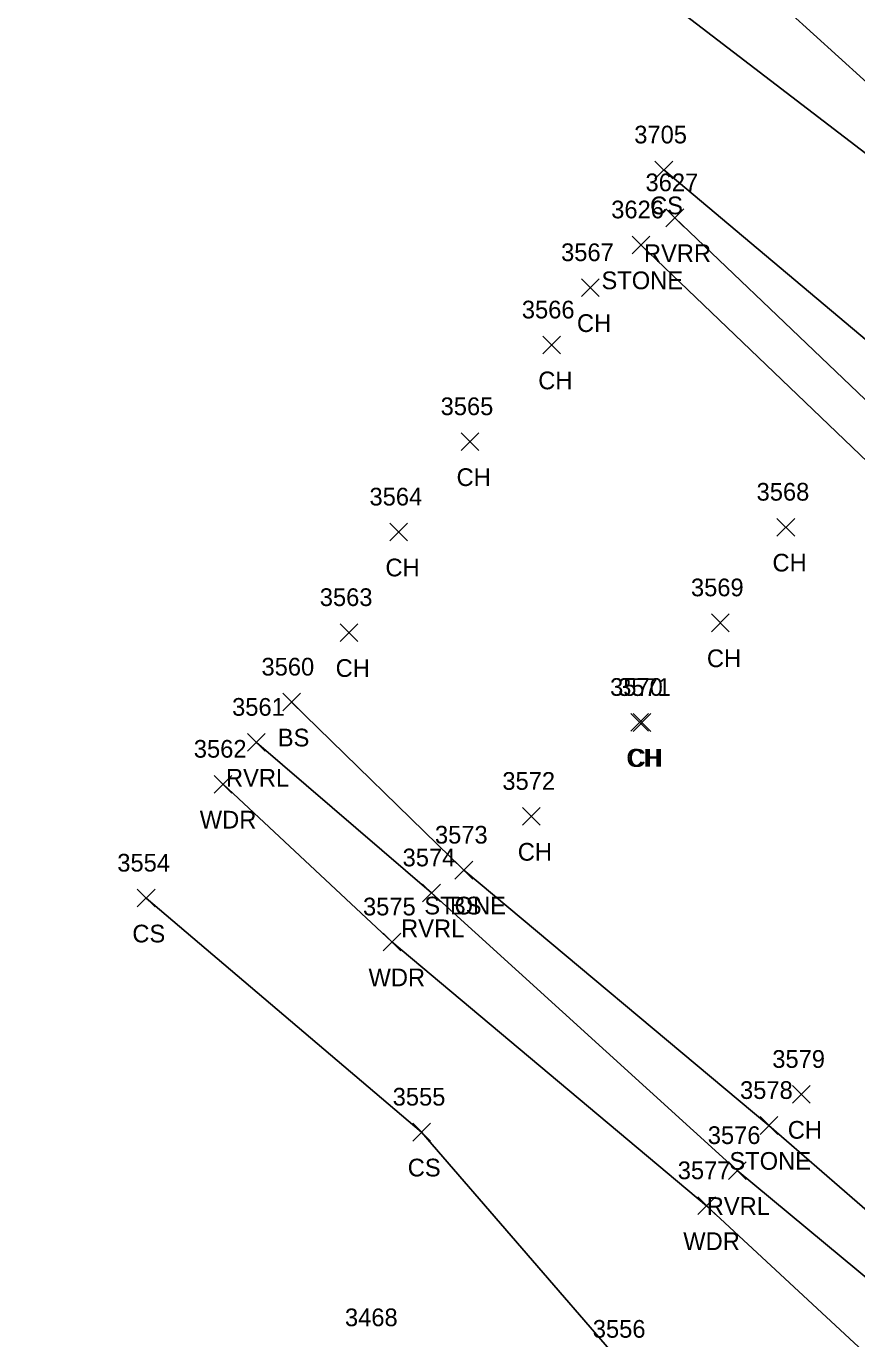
# Model space of a CAD drawing. Extents: x 1647574 to 1652703, y 212895 to 228670.
# Drawn here: x 1648450.4 to 1648544.2, y 227337.9 to 227486.1 of the extents above; entities that cross this region are included whole.
import ezdxf

# ---------------------------------------------------------------- set-up
doc = ezdxf.new("R2010")
doc.units = 0
for name, color, linetype in [('L_A', 7, 'Continuous'), ('L_I', 7, 'Continuous'), ('L_TIC', 7, 'Continuous'), ('LASF', 7, 'Continuous'), ('LAWA', 7, 'Continuous'), ('LAWE', 7, 'Continuous'), ('LELB', 7, 'Continuous')]:
    doc.layers.add(name, color=color, linetype=linetype)

msp = doc.modelspace()

# ---------------------------------------------------------------- linework, layer by layer
at = {"layer": 'L_TIC'}
for points in [[(1648521.38, 227468.84), (1648523.38, 227470.84)], [(1648523.38, 227468.84), (1648521.38, 227470.84)], [(1648522.62, 227463.44), (1648524.62, 227465.44)], [(1648524.62, 227463.44), (1648522.62, 227465.44)], [(1648518.8, 227460.38), (1648520.8, 227462.38)], [(1648520.8, 227460.38), (1648518.8, 227462.38)], [(1648513.08, 227455.55), (1648515.08, 227457.55)], [(1648515.08, 227455.55), (1648513.08, 227457.55)], [(1648508.71, 227449.08), (1648510.71, 227451.08)], [(1648510.71, 227449.08), (1648508.71, 227451.08)], [(1648499.49, 227438.16), (1648501.49, 227440.16)], [(1648501.49, 227438.16), (1648499.49, 227440.16)], [(1648491.46, 227427.96), (1648493.46, 227429.96)], [(1648493.46, 227427.96), (1648491.46, 227429.96)], [(1648535.15, 227428.51), (1648537.15, 227430.51)], [(1648537.15, 227428.51), (1648535.15, 227430.51)], [(1648527.75, 227417.71), (1648529.75, 227419.71)], [(1648529.75, 227417.71), (1648527.75, 227419.71)], [(1648485.85, 227416.61), (1648487.85, 227418.61)], [(1648487.85, 227416.61), (1648485.85, 227418.61)], [(1648479.36, 227408.76), (1648481.36, 227410.76)], [(1648481.36, 227408.76), (1648479.36, 227410.76)], [(1648518.65, 227406.47), (1648520.65, 227408.47)], [(1648520.65, 227406.47), (1648518.65, 227408.47)], [(1648518.91, 227406.46), (1648520.91, 227408.46)], [(1648520.91, 227406.46), (1648518.91, 227408.46)], [(1648475.38, 227404.22), (1648477.38, 227406.22)], [(1648477.38, 227404.22), (1648475.38, 227406.22)], [(1648471.62, 227399.49), (1648473.62, 227401.49)], [(1648473.62, 227399.49), (1648471.62, 227401.49)], [(1648506.41, 227395.86), (1648508.41, 227397.86)], [(1648508.41, 227395.86), (1648506.41, 227397.86)], [(1648498.8, 227389.79), (1648500.8, 227391.79)], [(1648500.8, 227389.79), (1648498.8, 227391.79)], [(1648498.8, 227389.79), (1648500.8, 227391.79)], [(1648500.8, 227389.79), (1648498.8, 227391.79)], [(1648462.94, 227386.63), (1648464.94, 227388.63)], [(1648464.94, 227386.63), (1648462.94, 227388.63)], [(1648495.15, 227387.22), (1648497.15, 227389.22)], [(1648497.15, 227387.22), (1648495.15, 227389.22)], [(1648490.68, 227381.68), (1648492.68, 227383.68)], [(1648492.68, 227381.68), (1648490.68, 227383.68)], [(1648536.89, 227364.47), (1648538.89, 227366.47)], [(1648538.89, 227364.47), (1648536.89, 227366.47)], [(1648533.24, 227360.96), (1648535.24, 227362.96)], [(1648535.24, 227360.96), (1648533.24, 227362.96)], [(1648494.03, 227360.21), (1648496.03, 227362.21)], [(1648496.03, 227360.21), (1648494.03, 227362.21)], [(1648529.66, 227355.87), (1648531.66, 227357.87)], [(1648531.66, 227355.87), (1648529.66, 227357.87)], [(1648526.21, 227351.9), (1648528.21, 227353.9)], [(1648528.21, 227351.9), (1648526.21, 227353.9)]]:
    msp.add_lwpolyline(points, dxfattribs=at)
at = {"layer": 'LASF'}
for points in [[(1648422.89, 227594.11), (1648456.08, 227562.17), (1648488.41, 227529.59), (1648513.55, 227495.96), (1648551.12, 227467.13), (1648579.84, 227434.89), (1648625.91, 227392.57)], [(1648519.8, 227461.38), (1648554.26, 227428.39), (1648572.41, 227406.15), (1648586.34, 227387.67), (1648613.3, 227363.78), (1648642.55, 227344.42), (1648670.5, 227328.87), (1648696.33, 227320.92)], [(1648499.8, 227390.79), (1648534.24, 227361.96), (1648564.14, 227336), (1648594.15, 227310.22), (1648628.6, 227293.4), (1648654.27, 227279.63), (1648686.16, 227265.62), (1648717.14, 227256.76), (1648740.63, 227248.95), (1648765.89, 227244.08), (1648814.22, 227231.85), (1648833.28, 227225.74), (1648856.55, 227221.69), (1648882.06, 227215.37), (1648909.35, 227210.97), (1648936.5, 227203.8), (1648961.57, 227198.17), (1648983.3, 227192.86), (1648997.71, 227192.89), (1649002, 227200.33)]]:
    msp.add_lwpolyline(points, dxfattribs=at)
at = {"layer": 'LAWA'}
for points in [[(1648247.84, 227762.38), (1648284.5, 227726.84), (1648316.68, 227694.71), (1648350.08, 227663.85), (1648386.47, 227629.65), (1648423.97, 227595.7), (1648457.51, 227562.98), (1648490.36, 227530.59), (1648519.53, 227503.11), (1648553.39, 227472.36), (1648585.36, 227442.98), (1648630.58, 227404.19)], [(1648472.62, 227400.49), (1648491.68, 227382.68), (1648527.21, 227352.9), (1648563.11, 227319.6)]]:
    msp.add_lwpolyline(points, dxfattribs=at)
at = {"layer": 'LAWE'}
for points in [[(1648523.62, 227464.44), (1648558.32, 227431.33), (1648577.14, 227410.1), (1648589.54, 227390.22), (1648614.46, 227367.16), (1648643.49, 227349.68), (1648671.91, 227332.59), (1648697.56, 227323.9), (1648718.58, 227316.22), (1648748.46, 227309.79), (1648786.4, 227302.27), (1648830.69, 227294.49), (1648864.9, 227288.6), (1648895.3, 227284.45), (1648918.11, 227285.91), (1648972.01, 227267.7), (1649004.52, 227260.1), (1649036.33, 227254.75), (1649067.75, 227244.93), (1649099.56, 227239.62), (1649133.34, 227233.56), (1649168.72, 227227.53), (1649200.78, 227221.11), (1649219.75, 227218.74)], [(1648476.38, 227405.22), (1648496.15, 227388.22), (1648530.66, 227356.87), (1648567.87, 227325.98), (1648591.32, 227307.77), (1648628.32, 227290.49), (1648653.2, 227277.3), (1648685.98, 227263.74), (1648715.08, 227253.44), (1648739.53, 227246.57), (1648765.37, 227238.45), (1648812.94, 227227.92), (1648833.65, 227223.23), (1648856.01, 227219.81), (1648882.17, 227213.58), (1648908.49, 227208.96)]]:
    msp.add_lwpolyline(points, dxfattribs=at)
at = {"layer": 'LELB'}
for points in [[(1648522.38, 227469.84), (1648562.61, 227436.01), (1648584.88, 227407.72), (1648598.39, 227393.6), (1648629.77, 227374.32)], [(1648480.36, 227409.76), (1648499.8, 227390.79)], [(1648463.94, 227387.63), (1648495.03, 227361.21), (1648517.68, 227335), (1648544.49, 227315.83), (1648558.62, 227305.5)]]:
    msp.add_lwpolyline(points, dxfattribs=at)

# ---------------------------------------------------------------- texts
at = {"layer": 'L_A'}
for s, p in [('CS', (1648520.82, 227464.84)), ('RVRR', (1648520.13, 227459.44)), ('STONE', (1648515.34, 227456.38)), ('CH', (1648512.57, 227451.55)), ('CH', (1648508.2, 227445.08)), ('CH', (1648498.98, 227434.16)), ('CH', (1648490.95, 227423.96)), ('CH', (1648534.64, 227424.51)), ('CH', (1648527.24, 227413.71)), ('CH', (1648485.33, 227412.61)), ('BS', (1648478.8, 227404.76)), ('CH', (1648518.14, 227402.47)), ('CH', (1648518.4, 227402.46)), ('RVRL', (1648472.95, 227400.22)), ('WDR', (1648469.99, 227395.49)), ('CH', (1648505.89, 227391.86)), ('STONE', (1648495.34, 227385.79)), ('BS', (1648498.24, 227385.79)), ('RVRL', (1648492.72, 227383.22)), ('CS', (1648462.38, 227382.63)), ('WDR', (1648489.04, 227377.68)), ('CH', (1648536.37, 227360.47)), ('STONE', (1648529.78, 227356.96)), ('CS', (1648493.47, 227356.21)), ('RVRL', (1648527.22, 227351.87)), ('WDR', (1648524.57, 227347.9))]:
    msp.add_text(s, height=2, dxfattribs=at).set_placement(p)
at = {"layer": 'L_I'}
for s, p in [('3705', (1648519.04, 227472.84)), ('3627', (1648520.31, 227467.44)), ('3626', (1648516.44, 227464.38)), ('3567', (1648510.78, 227459.55)), ('3566', (1648506.35, 227453.08)), ('3565', (1648497.18, 227442.16)), ('3564', (1648489.15, 227431.96)), ('3568', (1648532.85, 227432.51)), ('3569', (1648525.44, 227421.71)), ('3563', (1648483.54, 227420.61)), ('3560', (1648476.96, 227412.76)), ('3570', (1648516.31, 227410.47)), ('3571', (1648517.22, 227410.46)), ('3561', (1648473.64, 227408.22)), ('3562', (1648469.32, 227403.49)), ('3572', (1648504.15, 227399.86)), ('3573', (1648496.54, 227393.79)), ('3573', (1648496.54, 227393.79)), ('3554', (1648460.68, 227390.63)), ('3574', (1648492.89, 227391.22)), ('3575', (1648488.42, 227385.68)), ('3579', (1648534.62, 227368.47)), ('3555', (1648491.77, 227364.21)), ('3578', (1648530.98, 227364.96)), ('3576', (1648527.34, 227359.87)), ('3577', (1648523.95, 227355.9)), ('3468', (1648486.38, 227339.3)), ('3556', (1648514.36, 227338))]:
    msp.add_text(s, height=2, dxfattribs=at).set_placement(p)

doc.saveas('drawing.dxf')
